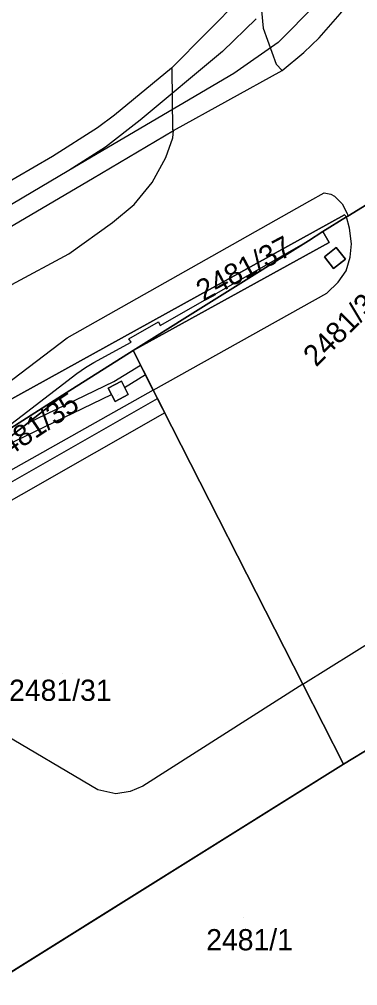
# Model space of a CAD drawing. Extents: x -263423 to -261326, y -1240067 to -1237864.
# Drawn here: x -262144.2 to -262112.3, y -1239538.2 to -1239447 of the extents above; entities that cross this region are included whole.
import ezdxf

# ---------------------------------------------------------------- set-up
doc = ezdxf.new("R2010")
doc.units = 0
for name, color, linetype in [('body_kn', 7, 'Continuous'), ('kladpar_druhypozemkov', 7, 'Continuous'), ('kladpar_hranice', 7, 'Continuous'), ('kladpar_parcelnecisla', 7, 'Continuous'), ('kladpar_plochy', 7, 'Continuous'), ('kladpar_sipky', 7, 'Continuous'), ('linie', 7, 'Continuous'), ('tarchy_linie', 7, 'Continuous'), ('zappar_hrandruhpozemk', 7, 'Continuous')]:
    doc.layers.add(name, color=color, linetype=linetype)

msp = doc.modelspace()

# ---------------------------------------------------------------- linework, layer by layer
at = {"layer": 'body_kn'}
for p, q in [((-262121.2, -1239447.89), (-262121.2, -1239447.89)), ((-262119.81, -1239449.22), (-262119.81, -1239449.22)), ((-262115.92, -1239448.8), (-262115.92, -1239448.8)), ((-262125.04, -1239450.07), (-262125.04, -1239450.07)), ((-262117.39, -1239450.18), (-262117.39, -1239450.18)), ((-262119.99, -1239451.29), (-262119.99, -1239451.29)), ((-262129.85, -1239451.66), (-262129.85, -1239451.66)), ((-262129.79, -1239451.73), (-262129.79, -1239451.73)), ((-262123.97, -1239452.16), (-262123.97, -1239452.16)), ((-262119.42, -1239451.88), (-262119.42, -1239451.88)), ((-262119.42, -1239451.88), (-262119.42, -1239451.88)), ((-262135.24, -1239456.08), (-262135.24, -1239456.08)), ((-262132.81, -1239456.57), (-262132.81, -1239456.57)), ((-262136.86, -1239457.28), (-262136.86, -1239457.28)), ((-262129.74, -1239457.45), (-262129.74, -1239457.45)), ((-262129.69, -1239457.54), (-262129.69, -1239457.54)), ((-262129.69, -1239457.54), (-262129.69, -1239457.54)), ((-262129.73, -1239458.21), (-262129.73, -1239458.21)), ((-262136.08, -1239459.09), (-262136.08, -1239459.09)), ((-262141.08, -1239459.97), (-262141.08, -1239459.97)), ((-262130.41, -1239460.09), (-262130.41, -1239460.09)), ((-262139.55, -1239461.32), (-262139.55, -1239461.32)), ((-262137.33, -1239462.05), (-262137.33, -1239462.05)), ((-262131.68, -1239462.44), (-262131.68, -1239462.44)), ((-262115.46, -1239463.41), (-262115.46, -1239463.41)), ((-262114.84, -1239463.55), (-262114.84, -1239463.55)), ((-262114.5, -1239463.71), (-262114.5, -1239463.71)), ((-262133.38, -1239464.5), (-262133.38, -1239464.5)), ((-262116.81, -1239464.17), (-262116.81, -1239464.17)), ((-262113.76, -1239464.46), (-262113.76, -1239464.46)), ((-262113.53, -1239465.48), (-262113.53, -1239465.48)), ((-262113.34, -1239465.67), (-262113.34, -1239465.67)), ((-262113.28, -1239465.36), (-262113.28, -1239465.36)), ((-262113.23, -1239465.6), (-262113.23, -1239465.6)), ((-262135.43, -1239466.22), (-262135.43, -1239466.22)), ((-262113.08, -1239466.75), (-262113.08, -1239466.75)), ((-262115.57, -1239467.07), (-262115.57, -1239467.07)), ((-262116.95, -1239467.94), (-262116.95, -1239467.94)), ((-262115, -1239468.09), (-262115, -1239468.09)), ((-262114.33, -1239468.57), (-262114.33, -1239468.57)), ((-262112.88, -1239468.21), (-262112.88, -1239468.21)), ((-262139.54, -1239469.18), (-262139.54, -1239469.18)), ((-262115.44, -1239469.44), (-262115.44, -1239469.44)), ((-262115.44, -1239469.44), (-262115.44, -1239469.44)), ((-262113, -1239469.49), (-262113, -1239469.49)), ((-262113.46, -1239469.68), (-262113.46, -1239469.68)), ((-262114.57, -1239470.55), (-262114.57, -1239470.55)), ((-262113.37, -1239470.76), (-262113.37, -1239470.76)), ((-262114.13, -1239471.85), (-262114.13, -1239471.85)), ((-262115.2, -1239472.87), (-262115.2, -1239472.87)), ((-262131.1, -1239475.59), (-262131.1, -1239475.59)), ((-262130.92, -1239475.91), (-262130.92, -1239475.91)), ((-262139.71, -1239477.09), (-262139.71, -1239477.09)), ((-262133.88, -1239477.17), (-262133.88, -1239477.17)), ((-262133.68, -1239477.49), (-262133.68, -1239477.49)), ((-262133.49, -1239478.27), (-262133.49, -1239478.27)), ((-262133.49, -1239478.27), (-262133.49, -1239478.27)), ((-262137.19, -1239479.4), (-262137.19, -1239479.4)), ((-262138.79, -1239480.45), (-262138.79, -1239480.45)), ((-262137.97, -1239479.89), (-262137.97, -1239479.89)), ((-262132.78, -1239479.66), (-262132.78, -1239479.66)), ((-262135.31, -1239481.22), (-262135.31, -1239481.22)), ((-262134.58, -1239481.19), (-262134.58, -1239481.19)), ((-262132.33, -1239480.56), (-262132.33, -1239480.56)), ((-262139.8, -1239482.28), (-262139.8, -1239482.28)), ((-262139.8, -1239482.28), (-262139.8, -1239482.28)), ((-262135.83, -1239481.84), (-262135.83, -1239481.84)), ((-262135.83, -1239481.84), (-262135.83, -1239481.84)), ((-262134.29, -1239481.76), (-262134.29, -1239481.76)), ((-262134.29, -1239481.76), (-262134.29, -1239481.76)), ((-262131.59, -1239482.01), (-262131.59, -1239482.01)), ((-262131.59, -1239482.01), (-262131.59, -1239482.01)), ((-262135.52, -1239482.43), (-262135.52, -1239482.43)), ((-262135.18, -1239483.09), (-262135.18, -1239483.09)), ((-262135.18, -1239483.09), (-262135.18, -1239483.09)), ((-262133.94, -1239482.44), (-262133.94, -1239482.44)), ((-262131.18, -1239482.81), (-262131.18, -1239482.81)), ((-262143.94, -1239484.4), (-262143.94, -1239484.4)), ((-262130.5, -1239484.16), (-262130.5, -1239484.16)), ((-262143.44, -1239485.14), (-262143.44, -1239485.14)), ((-262143.44, -1239485.14), (-262143.44, -1239485.14)), ((-262117.48, -1239509.74), (-262117.48, -1239509.74)), ((-262117.48, -1239509.74), (-262117.48, -1239509.74)), ((-262113.64, -1239517.3), (-262113.64, -1239517.3)), ((-262113.64, -1239517.3), (-262113.64, -1239517.3)), ((-262132.56, -1239519.37), (-262132.56, -1239519.37)), ((-262136.81, -1239519.71), (-262136.81, -1239519.71)), ((-262135.1, -1239520.11), (-262135.1, -1239520.11)), ((-262133.77, -1239519.87), (-262133.77, -1239519.87))]:
    msp.add_line(p, q, dxfattribs=at)
at = {"layer": 'kladpar_druhypozemkov'}
for p, q in [((-262116.95, -1239468.78), (-262116.95, -1239468.78)), ((-262114.54, -1239469.85), (-262114.54, -1239469.85)), ((-262134.85, -1239482.4), (-262134.85, -1239482.4)), ((-262140.12, -1239508.73), (-262140.12, -1239508.73)), ((-262123.04, -1239531.76), (-262123.04, -1239531.76))]:
    msp.add_line(p, q, dxfattribs=at)
at = {"layer": 'kladpar_hranice'}
for points in [[(-262101.68, -1239434.12), (-262109.32, -1239460.18), (-262111.41, -1239460.25), (-262110.37, -1239463.55), (-262110.63, -1239464), (-262113.23, -1239465.6), (-262113.34, -1239465.67), (-262113.53, -1239465.48), (-262147.08, -1239484.02), (-262152.51, -1239486.83), (-262165.54, -1239493.56), (-262173.89, -1239496.92), (-262174.39, -1239498.32), (-262175.91, -1239495.94), (-262181.06, -1239487.9), (-262183.09, -1239484.72), (-262191.26, -1239471.96), (-262191.61, -1239471.41), (-262196.22, -1239464.14), (-262196.67, -1239463.43), (-262196.99, -1239462.8), (-262205.32, -1239428.84)], [(-262115, -1239468.09), (-262115.57, -1239467.07), (-262113.34, -1239465.67), (-262113.23, -1239465.6), (-262110.63, -1239464), (-262110.37, -1239463.55), (-262105.68, -1239473.82), (-262093.82, -1239473.74), (-262055.46, -1239454.92), (-262051.83, -1239453.12), (-262050.87, -1239452.64), (-262049.1, -1239451.77), (-262044.02, -1239449.25)], [(-262147.08, -1239484.02), (-262113.53, -1239465.48), (-262113.34, -1239465.67), (-262115.57, -1239467.07), (-262116.95, -1239467.94), (-262133.49, -1239478.27), (-262139.8, -1239482.28), (-262148.01, -1239487.48), (-262162.43, -1239496.63), (-262163.49, -1239497.3), (-262168.29, -1239500.25), (-262168.88, -1239500.61), (-262170.57, -1239501.64), (-262171.57, -1239502.25), (-262174.39, -1239498.32), (-262173.89, -1239496.92), (-262165.54, -1239493.56), (-262152.51, -1239486.83), (-262147.08, -1239484.02)], [(-262133.49, -1239478.27), (-262116.95, -1239467.94), (-262115.57, -1239467.07), (-262115, -1239468.09), (-262133.49, -1239478.27)], [(-262110.84, -1239515.6), (-262113.64, -1239517.3), (-262117.48, -1239509.74), (-262131.59, -1239482.01), (-262133.49, -1239478.27), (-262115, -1239468.09)], [(-262115.44, -1239469.44), (-262114.57, -1239470.55), (-262113.46, -1239469.68), (-262114.33, -1239468.57), (-262115.44, -1239469.44)], [(-262115.44, -1239469.44), (-262114.33, -1239468.57), (-262113.46, -1239469.68), (-262114.57, -1239470.55), (-262115.44, -1239469.44)], [(-262169.19, -1239505.88), (-262167.71, -1239505.11), (-262167.86, -1239504.81), (-262167.29, -1239504.43), (-262165.74, -1239506.79), (-262162.36, -1239504.63), (-262162.7, -1239504.37), (-262163.05, -1239504.1), (-262159.67, -1239499.71), (-262158.45, -1239497.12), (-262158.31, -1239496.82), (-262139.8, -1239482.28), (-262133.49, -1239478.27), (-262131.59, -1239482.01)], [(-262135.18, -1239483.09), (-262135.83, -1239481.84), (-262134.58, -1239481.19), (-262133.94, -1239482.44), (-262135.18, -1239483.09)], [(-262133.94, -1239482.44), (-262134.58, -1239481.19), (-262135.83, -1239481.84), (-262135.18, -1239483.09), (-262133.94, -1239482.44)], [(-262139.8, -1239482.28), (-262158.31, -1239496.82), (-262158.45, -1239497.12), (-262159.67, -1239499.71), (-262163.05, -1239504.1), (-262162.7, -1239504.37), (-262162.36, -1239504.63), (-262165.74, -1239506.79), (-262167.29, -1239504.43), (-262167.86, -1239504.81), (-262167.71, -1239505.11), (-262169.19, -1239505.88), (-262169.76, -1239505.01), (-262171.19, -1239502.83), (-262171.57, -1239502.25), (-262170.57, -1239501.64), (-262168.88, -1239500.61), (-262168.29, -1239500.25), (-262163.49, -1239497.3), (-262162.43, -1239496.63), (-262148.01, -1239487.48), (-262139.8, -1239482.28)], [(-262131.59, -1239482.01), (-262117.48, -1239509.74), (-262113.64, -1239517.3), (-262147.04, -1239538.18), (-262152.18, -1239530.9), (-262157.76, -1239523.3), (-262169.19, -1239505.88)], [(-262113.64, -1239517.3), (-262110.84, -1239515.6), (-262100.26, -1239532.65), (-262131.24, -1239551.96), (-262134.81, -1239546.66), (-262139.91, -1239549.86), (-262147.3, -1239538.37), (-262147.04, -1239538.18), (-262113.64, -1239517.3)]]:
    msp.add_lwpolyline(points, dxfattribs=at)
at = {"layer": 'kladpar_plochy'}
for p, q in [((-262113.23, -1239465.6), (-262110.63, -1239464)), ((-262115.57, -1239467.07), (-262113.34, -1239465.67)), ((-262113.34, -1239465.67), (-262113.23, -1239465.6)), ((-262115, -1239468.09), (-262115.57, -1239467.07)), ((-262133.49, -1239478.27), (-262115, -1239468.09)), ((-262114.33, -1239468.57), (-262115.44, -1239469.44)), ((-262113.46, -1239469.68), (-262114.33, -1239468.57)), ((-262115.44, -1239469.44), (-262114.57, -1239470.55)), ((-262114.57, -1239470.55), (-262113.46, -1239469.68)), ((-262139.8, -1239482.28), (-262133.49, -1239478.27)), ((-262131.59, -1239482.01), (-262133.49, -1239478.27)), ((-262133.49, -1239478.27), (-262131.59, -1239482.01)), ((-262134.58, -1239481.19), (-262135.83, -1239481.84)), ((-262133.94, -1239482.44), (-262134.58, -1239481.19)), ((-262158.31, -1239496.82), (-262139.8, -1239482.28)), ((-262135.83, -1239481.84), (-262135.18, -1239483.09)), ((-262117.48, -1239509.74), (-262131.59, -1239482.01)), ((-262131.59, -1239482.01), (-262117.48, -1239509.74)), ((-262135.18, -1239483.09), (-262133.94, -1239482.44)), ((-262113.64, -1239517.3), (-262117.48, -1239509.74)), ((-262117.48, -1239509.74), (-262113.64, -1239517.3)), ((-262110.84, -1239515.6), (-262113.64, -1239517.3)), ((-262113.64, -1239517.3), (-262147.04, -1239538.18))]:
    msp.add_line(p, q, dxfattribs=at)
msp.add_lwpolyline([(-262101.68, -1239434.12), (-262109.32, -1239460.18), (-262111.41, -1239460.25), (-262110.37, -1239463.55), (-262110.63, -1239464), (-262113.23, -1239465.6), (-262113.34, -1239465.67), (-262113.53, -1239465.48), (-262147.08, -1239484.02), (-262152.51, -1239486.83), (-262165.54, -1239493.56), (-262173.89, -1239496.92), (-262174.39, -1239498.32), (-262175.91, -1239495.94), (-262181.06, -1239487.9), (-262183.09, -1239484.72), (-262191.26, -1239471.96), (-262191.61, -1239471.41), (-262196.22, -1239464.14), (-262196.67, -1239463.43), (-262196.99, -1239462.8), (-262205.32, -1239428.84)], dxfattribs=at)
for points in [[(-262147.08, -1239484.02), (-262113.53, -1239465.48), (-262113.34, -1239465.67), (-262115.57, -1239467.07), (-262116.95, -1239467.94), (-262133.49, -1239478.27), (-262139.8, -1239482.28), (-262148.01, -1239487.48), (-262162.43, -1239496.63), (-262163.49, -1239497.3), (-262168.29, -1239500.25), (-262168.88, -1239500.61), (-262170.57, -1239501.64), (-262171.57, -1239502.25), (-262174.39, -1239498.32), (-262173.89, -1239496.92), (-262165.54, -1239493.56), (-262152.51, -1239486.83)], [(-262133.49, -1239478.27), (-262116.95, -1239467.94), (-262115.57, -1239467.07), (-262115, -1239468.09)], [(-262115.44, -1239469.44), (-262114.33, -1239468.57), (-262113.46, -1239469.68), (-262114.57, -1239470.55)], [(-262135.18, -1239483.09), (-262135.83, -1239481.84), (-262134.58, -1239481.19), (-262133.94, -1239482.44)], [(-262139.8, -1239482.28), (-262158.31, -1239496.82), (-262158.45, -1239497.12), (-262159.67, -1239499.71), (-262163.05, -1239504.1), (-262162.7, -1239504.37), (-262162.36, -1239504.63), (-262165.74, -1239506.79), (-262167.29, -1239504.43), (-262167.86, -1239504.81), (-262167.71, -1239505.11), (-262169.19, -1239505.88), (-262169.76, -1239505.01), (-262171.19, -1239502.83), (-262171.57, -1239502.25), (-262170.57, -1239501.64), (-262168.88, -1239500.61), (-262168.29, -1239500.25), (-262163.49, -1239497.3), (-262162.43, -1239496.63), (-262148.01, -1239487.48)], [(-262113.64, -1239517.3), (-262110.84, -1239515.6), (-262100.26, -1239532.65), (-262131.24, -1239551.96), (-262134.81, -1239546.66), (-262139.91, -1239549.86), (-262147.3, -1239538.37), (-262147.04, -1239538.18)]]:
    msp.add_lwpolyline(points, close=True, dxfattribs=at)
at = {"layer": 'kladpar_sipky'}
for p, q in [((-262113.96, -1239469.88), (-262113.96, -1239469.88)), ((-262134.92, -1239482.49), (-262134.92, -1239482.49))]:
    msp.add_line(p, q, dxfattribs=at)
at = {"layer": 'linie'}
for points in [[(-262116.2, -1239445.63), (-262119.81, -1239449.22), (-262123.97, -1239452.16), (-262139.55, -1239461.32), (-262148.4, -1239466.53), (-262180.33, -1239485.31), (-262185.92, -1239488.86), (-262197.57, -1239497.69), (-262204.71, -1239502.79), (-262223.44, -1239514.97), (-262226.99, -1239517.08), (-262230.7, -1239518.88), (-262239.45, -1239522.69), (-262248.47, -1239526.81), (-262257.36, -1239531.22), (-262266.09, -1239535.92), (-262294.51, -1239552.55), (-262333.16, -1239575.34)], [(-262121.89, -1239447.01), (-262125.04, -1239450.07), (-262132.81, -1239456.57), (-262136.08, -1239459.09), (-262139.55, -1239461.32)]]:
    msp.add_lwpolyline(points, dxfattribs=at)
at = {"layer": 'tarchy_linie'}
for p, q in [((-262134.29, -1239481.76), (-262132.33, -1239480.56)), ((-262147.07, -1239487.99), (-262135.52, -1239482.43))]:
    msp.add_line(p, q, dxfattribs=at)
for points in [[(-262143.44, -1239485.14), (-262135.31, -1239481.22), (-262132.78, -1239479.66), (-262132.33, -1239480.56), (-262131.59, -1239482.01), (-262131.18, -1239482.81), (-262130.5, -1239484.16), (-262150.75, -1239495.7), (-262160.93, -1239501.36), (-262159.67, -1239499.71), (-262159.16, -1239498.64), (-262158.45, -1239497.12), (-262158.31, -1239496.82), (-262147.07, -1239487.99), (-262143.44, -1239485.14)], [(-262135.83, -1239481.84), (-262134.58, -1239481.19), (-262134.29, -1239481.76), (-262133.94, -1239482.44), (-262135.18, -1239483.09), (-262135.52, -1239482.43), (-262135.83, -1239481.84)], [(-262159.16, -1239498.64), (-262151.48, -1239494.39), (-262131.18, -1239482.81)]]:
    msp.add_lwpolyline(points, dxfattribs=at)
at = {"layer": 'zappar_hrandruhpozemk'}
for p, q in [((-262121.75, -1239443.44), (-262129.85, -1239451.66)), ((-262129.69, -1239457.54), (-262119.42, -1239451.88)), ((-262141.08, -1239459.97), (-262147.48, -1239463.7)), ((-262139.71, -1239477.09), (-262116.81, -1239464.17)), ((-262131.59, -1239482.01), (-262115.2, -1239472.87)), ((-262152.51, -1239486.83), (-262139.71, -1239477.09)), ((-262137.19, -1239479.4), (-262133.68, -1239477.49)), ((-262131.59, -1239482.01), (-262158.45, -1239497.12)), ((-262117.48, -1239509.74), (-262101.57, -1239499.86)), ((-262136.81, -1239519.71), (-262156.94, -1239507.87))]:
    msp.add_line(p, q, dxfattribs=at)
for points in [[(-262119.42, -1239451.88), (-262117.39, -1239450.18), (-262115.92, -1239448.8), (-262113.96, -1239446.52), (-262112.74, -1239444.94), (-262111.62, -1239443.28), (-262110.59, -1239441.56), (-262109.72, -1239439.73), (-262108.94, -1239437.9), (-262108.26, -1239436.03), (-262107.72, -1239434.21), (-262107.91, -1239434.31), (-262107.45, -1239432.48)], [(-262121.75, -1239443.44), (-262121.62, -1239443.52), (-262121.2, -1239447.89), (-262119.99, -1239451.29), (-262119.42, -1239451.88)], [(-262149.21, -1239474.64), (-262144.94, -1239472.05), (-262139.54, -1239469.18), (-262135.43, -1239466.22), (-262133.38, -1239464.5), (-262131.68, -1239462.44), (-262130.41, -1239460.09), (-262129.73, -1239458.21), (-262129.69, -1239457.54), (-262129.74, -1239457.45), (-262129.79, -1239451.73), (-262129.85, -1239451.66), (-262135.24, -1239456.08), (-262136.86, -1239457.28), (-262141.08, -1239459.97)], [(-262145.19, -1239466.67), (-262137.33, -1239462.05), (-262129.69, -1239457.54)], [(-262116.81, -1239464.17), (-262115.46, -1239463.41), (-262114.84, -1239463.55), (-262114.5, -1239463.71), (-262113.76, -1239464.46), (-262113.28, -1239465.36), (-262113.23, -1239465.6)], [(-262115.2, -1239472.87), (-262114.13, -1239471.85), (-262113.37, -1239470.76), (-262113, -1239469.49), (-262112.88, -1239468.21), (-262113.08, -1239466.75), (-262113.34, -1239465.67)], [(-262133.68, -1239477.49), (-262133.88, -1239477.17), (-262131.1, -1239475.59), (-262130.92, -1239475.91), (-262116.95, -1239467.94)], [(-262148.01, -1239487.48), (-262143.94, -1239484.4), (-262138.79, -1239480.45), (-262137.97, -1239479.89), (-262137.19, -1239479.4)], [(-262117.48, -1239509.74), (-262132.56, -1239519.37), (-262133.77, -1239519.87), (-262135.1, -1239520.11), (-262136.81, -1239519.71)]]:
    msp.add_lwpolyline(points, dxfattribs=at)

# ---------------------------------------------------------------- texts
at = {"layer": 'kladpar_parcelnecisla'}
for s, rotation, p in [('2481/37', 28, (-262126.85, -1239473.68)), ('2481/36', 45, (-262116.222, -1239479.906)), ('2481/35', 34, (-262146.423, -1239489.15))]:
    msp.add_text(s, height=2, rotation=rotation, dxfattribs=at).set_placement(p)
for s, p in [('2481/31', (-262145.182, -1239511.33)), ('2481/1', (-262126.589, -1239534.86))]:
    msp.add_text(s, height=2, dxfattribs=at).set_placement(p)

doc.saveas('drawing.dxf')
